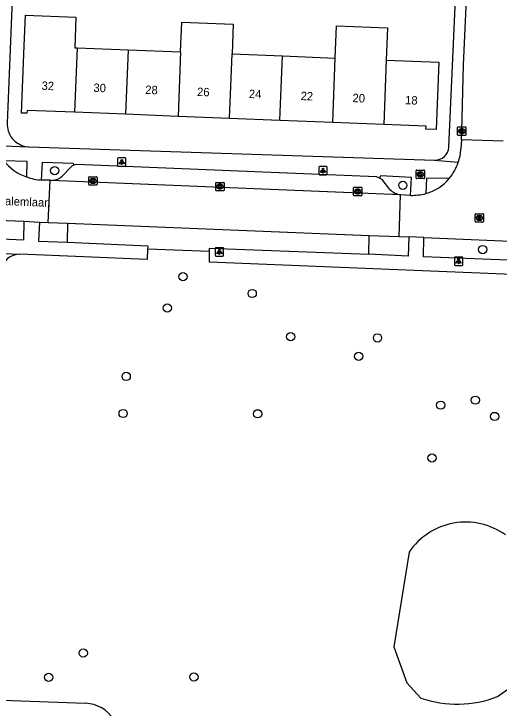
# Model space of a CAD drawing. Extents: x 161355 to 162026, y 386504 to 387459.
# Drawn here: x 161629.9 to 161687.7, y 387228.2 to 387310.9 of the extents above; entities that cross this region are included whole.
import ezdxf

# ---------------------------------------------------------------- set-up
doc = ezdxf.new("R2010")
doc.units = 0
for name, color, linetype in [('IMGEO_Boom', 7, 'Continuous'), ('IMGEO_Kolk', 7, 'Continuous'), ('IMGEO_Lichtpunt', 7, 'Continuous'), ('IMGEO_Meer_plas_ven_vijver', 7, 'Continuous'), ('IMGEO_Openbare_ruimte_label', 7, 'Continuous'), ('IMGEO_Pand', 7, 'Continuous'), ('IMGEO_Pand_nummerreeks', 7, 'Continuous'), ('IMGEO_Parkeervlak_halfverhard', 7, 'Continuous'), ('IMGEO_Parkeervlak_open', 7, 'Continuous'), ('IMGEO_Rijbaan_lokaal_open', 7, 'Continuous'), ('IMGEO_Rioolput', 7, 'Continuous'), ('IMGEO_Voetpad_open', 7, 'Continuous')]:
    doc.layers.add(name, color=color, linetype=linetype)

msp = doc.modelspace()

# ---------------------------------------------------------------- linework, layer by layer
at = {"layer": 'IMGEO_Boom'}
for centre in [(161634.779, 387292.193), (161676.251, 387290.45), (161685.765, 387282.799), (161650.056, 387279.567), (161658.311, 387277.574), (161648.199, 387275.836), (161662.892, 387272.429), (161673.234, 387272.284), (161670.988, 387270.094), (161643.3, 387267.696), (161684.896, 387264.874), (161680.772, 387264.275), (161642.929, 387263.283), (161658.963, 387263.249), (161687.184, 387262.932), (161679.724, 387257.99), (161638.182, 387234.76), (161634.053, 387231.876), (161651.363, 387231.911)]:
    msp.add_circle(centre, 0.489, dxfattribs=at)
at = {"layer": 'IMGEO_Kolk'}
for p, q in [((161682.776, 387296.47), (161682.776, 387297.322)), ((161682.851, 387297.396), (161683.703, 387297.396)), ((161683.264, 387297.176), (161683.289, 387297.176)), ((161683.777, 387297.322), (161683.777, 387296.47)), ((161683.703, 387296.396), (161682.851, 387296.396)), ((161683.287, 387296.616), (161683.262, 387296.616)), ((161677.836, 387291.329), (161677.836, 387292.181)), ((161677.911, 387292.255), (161678.763, 387292.255)), ((161678.837, 387292.181), (161678.837, 387291.329)), ((161638.835, 387290.539), (161638.835, 387291.391)), ((161638.91, 387291.465), (161639.762, 387291.465)), ((161639.836, 387291.391), (161639.836, 387290.539)), ((161678.763, 387291.255), (161677.911, 387291.255)), ((161678.347, 387291.475), (161678.322, 387291.475)), ((161678.324, 387292.035), (161678.349, 387292.035)), ((161639.762, 387290.465), (161638.91, 387290.465)), ((161639.346, 387290.685), (161639.321, 387290.685)), ((161639.323, 387291.245), (161639.348, 387291.245)), ((161653.96, 387289.877), (161653.96, 387290.729)), ((161654.035, 387290.803), (161654.887, 387290.803)), ((161654.448, 387290.583), (161654.473, 387290.583)), ((161654.961, 387290.729), (161654.961, 387289.877)), ((161654.887, 387289.803), (161654.035, 387289.803)), ((161654.471, 387290.023), (161654.446, 387290.023)), ((161670.378, 387289.283), (161670.378, 387290.135)), ((161670.453, 387290.209), (161671.305, 387290.209)), ((161670.866, 387289.989), (161670.891, 387289.989)), ((161671.379, 387290.135), (161671.379, 387289.283)), ((161671.305, 387289.209), (161670.453, 387289.209)), ((161670.889, 387289.429), (161670.864, 387289.429))]:
    msp.add_line(p, q, dxfattribs=at)
for points in [[(161682.776, 387296.47), (161682.776, 387297.322)], [(161682.851, 387297.396), (161683.703, 387297.396)], [(161683.097, 387297.096), (161683.22, 387297.096), (161683.22, 387296.945), (161683.35, 387297.096), (161683.514, 387297.096), (161683.368, 387296.945), (161683.521, 387296.696), (161683.369, 387296.696), (161683.284, 387296.86), (161683.22, 387296.793), (161683.22, 387296.696), (161683.097, 387296.696), (161683.097, 387297.096)], [(161683.777, 387297.322), (161683.777, 387296.47)], [(161683.703, 387296.396), (161682.851, 387296.396)], [(161677.836, 387291.329), (161677.836, 387292.181)], [(161677.911, 387292.255), (161678.763, 387292.255)], [(161678.837, 387292.181), (161678.837, 387291.329)], [(161638.835, 387290.539), (161638.835, 387291.391)], [(161638.91, 387291.465), (161639.762, 387291.465)], [(161639.836, 387291.391), (161639.836, 387290.539)], [(161678.763, 387291.255), (161677.911, 387291.255)], [(161678.157, 387291.955), (161678.28, 387291.955), (161678.28, 387291.804), (161678.41, 387291.955), (161678.574, 387291.955), (161678.428, 387291.804), (161678.581, 387291.555), (161678.429, 387291.555), (161678.344, 387291.719), (161678.28, 387291.652), (161678.28, 387291.555), (161678.157, 387291.555), (161678.157, 387291.955)], [(161639.762, 387290.465), (161638.91, 387290.465)], [(161639.156, 387291.165), (161639.279, 387291.165), (161639.279, 387291.014), (161639.409, 387291.165), (161639.573, 387291.165), (161639.427, 387291.014), (161639.58, 387290.765), (161639.428, 387290.765), (161639.343, 387290.929), (161639.279, 387290.862), (161639.279, 387290.765), (161639.156, 387290.765), (161639.156, 387291.165)], [(161653.96, 387289.877), (161653.96, 387290.729)], [(161654.035, 387290.803), (161654.887, 387290.803)], [(161654.281, 387290.503), (161654.404, 387290.503), (161654.404, 387290.352), (161654.534, 387290.503), (161654.698, 387290.503), (161654.552, 387290.352), (161654.705, 387290.103), (161654.553, 387290.103), (161654.468, 387290.267), (161654.404, 387290.2), (161654.404, 387290.103), (161654.281, 387290.103), (161654.281, 387290.503)], [(161654.961, 387290.729), (161654.961, 387289.877)], [(161654.887, 387289.803), (161654.035, 387289.803)], [(161670.378, 387289.283), (161670.378, 387290.135)], [(161670.453, 387290.209), (161671.305, 387290.209)], [(161670.699, 387289.909), (161670.822, 387289.909), (161670.822, 387289.758), (161670.952, 387289.909), (161671.116, 387289.909), (161670.97, 387289.758), (161671.123, 387289.509), (161670.971, 387289.509), (161670.886, 387289.673), (161670.822, 387289.606), (161670.822, 387289.509), (161670.699, 387289.509), (161670.699, 387289.909)], [(161671.379, 387290.135), (161671.379, 387289.283)], [(161671.305, 387289.209), (161670.453, 387289.209)]]:
    msp.add_lwpolyline(points, dxfattribs=at)
for centre, start, end in [((161682.853, 387297.32), 91.55205, 178.44795), ((161682.853, 387297.32), 91.55205, 178.44795), ((161683.701, 387297.32), 1.55205, 88.44795), ((161683.701, 387297.32), 1.55205, 88.44795), ((161682.853, 387296.472), 181.55205, 268.44795), ((161682.853, 387296.472), 181.55205, 268.44795), ((161683.701, 387296.472), 271.55205, 358.44795), ((161683.701, 387296.472), 271.55205, 358.44795), ((161677.913, 387292.179), 91.55205, 178.44795), ((161677.913, 387292.179), 91.55205, 178.44795), ((161678.761, 387292.179), 1.55205, 88.44795), ((161678.761, 387292.179), 1.55205, 88.44795), ((161638.912, 387291.389), 91.55205, 178.44795), ((161638.912, 387291.389), 91.55205, 178.44795), ((161639.76, 387291.389), 1.55205, 88.44795), ((161639.76, 387291.389), 1.55205, 88.44795), ((161677.913, 387291.331), 181.55205, 268.44795), ((161677.913, 387291.331), 181.55205, 268.44795), ((161678.761, 387291.331), 271.55205, 358.44795), ((161678.761, 387291.331), 271.55205, 358.44795), ((161638.912, 387290.541), 181.55205, 268.44795), ((161638.912, 387290.541), 181.55205, 268.44795), ((161639.76, 387290.541), 271.55205, 358.44795), ((161639.76, 387290.541), 271.55205, 358.44795), ((161654.037, 387290.727), 91.55205, 178.44795), ((161654.037, 387290.727), 91.55205, 178.44795), ((161654.885, 387290.727), 1.55205, 88.44795), ((161654.885, 387290.727), 1.55205, 88.44795), ((161654.037, 387289.879), 181.55205, 268.44795), ((161654.037, 387289.879), 181.55205, 268.44795), ((161654.885, 387289.879), 271.55205, 358.44795), ((161654.885, 387289.879), 271.55205, 358.44795), ((161670.455, 387290.133), 91.55205, 178.44795), ((161670.455, 387290.133), 91.55205, 178.44795), ((161671.303, 387290.133), 1.55205, 88.44795), ((161671.303, 387290.133), 1.55205, 88.44795), ((161670.455, 387289.285), 181.55205, 268.44795), ((161670.455, 387289.285), 181.55205, 268.44795), ((161671.303, 387289.285), 271.55205, 358.44795), ((161671.303, 387289.285), 271.55205, 358.44795)]:
    msp.add_arc(centre, 0.0765, start, end, dxfattribs=at)
for centre, major_axis, ratio, start_param, end_param in [((161683.263, 387296.896), (-0.387, 0.002), 0.722429, 4.712389, 7.853982), ((161683.288, 387296.896), (-0.39, 0.002), 0.717154, 1.570796, 4.712389), ((161678.323, 387291.755), (-0.387, 0.002), 0.722429, 4.712389, 7.853982), ((161678.348, 387291.755), (-0.39, 0.002), 0.717154, 1.570796, 4.712389), ((161639.322, 387290.965), (-0.387, 0.002), 0.722429, 4.712389, 7.853982), ((161639.347, 387290.965), (-0.39, 0.002), 0.717154, 1.570796, 4.712389), ((161654.447, 387290.303), (-0.387, 0.002), 0.722429, 4.712389, 7.853982), ((161654.472, 387290.303), (-0.39, 0.002), 0.717154, 1.570796, 4.712389), ((161670.865, 387289.709), (-0.387, 0.002), 0.722429, 4.712389, 7.853982), ((161670.89, 387289.709), (-0.39, 0.002), 0.717154, 1.570796, 4.712389)]:
    msp.add_ellipse(centre, major_axis=major_axis, ratio=ratio, start_param=start_param, end_param=end_param, dxfattribs=at)
at = {"layer": 'IMGEO_Lichtpunt'}
for p, q in [((161642.271, 387293.622), (161642.271, 387292.815)), ((161642.271, 387293.622), (161642.271, 387292.815)), ((161643.173, 387293.717), (161642.365, 387293.717)), ((161643.173, 387293.717), (161642.365, 387293.717)), ((161643.267, 387292.815), (161643.267, 387293.622)), ((161643.267, 387292.815), (161643.267, 387293.622)), ((161642.365, 387292.721), (161643.173, 387292.721)), ((161642.365, 387292.721), (161643.173, 387292.721)), ((161666.245, 387292.594), (161666.245, 387291.787)), ((161666.245, 387292.594), (161666.245, 387291.787)), ((161667.147, 387292.689), (161666.339, 387292.689)), ((161667.147, 387292.689), (161666.339, 387292.689)), ((161667.241, 387291.787), (161667.241, 387292.594)), ((161667.241, 387291.787), (161667.241, 387292.594)), ((161666.339, 387291.693), (161667.147, 387291.693)), ((161666.339, 387291.693), (161667.147, 387291.693)), ((161654.803, 387283.025), (161653.995, 387283.025)), ((161654.803, 387283.025), (161653.995, 387283.025)), ((161653.901, 387282.93), (161653.901, 387282.123)), ((161653.901, 387282.93), (161653.901, 387282.123)), ((161654.897, 387282.123), (161654.897, 387282.93)), ((161654.897, 387282.123), (161654.897, 387282.93)), ((161653.995, 387282.029), (161654.803, 387282.029)), ((161653.995, 387282.029), (161654.803, 387282.029)), ((161682.394, 387281.808), (161682.394, 387281.001)), ((161682.394, 387281.808), (161682.394, 387281.001)), ((161683.296, 387281.903), (161682.488, 387281.903)), ((161683.296, 387281.903), (161682.488, 387281.903)), ((161683.39, 387281.001), (161683.39, 387281.808)), ((161683.39, 387281.001), (161683.39, 387281.808)), ((161682.488, 387280.907), (161683.296, 387280.907)), ((161682.488, 387280.907), (161683.296, 387280.907))]:
    msp.add_line(p, q, dxfattribs=at)
for points in [[(161642.645, 387293.286), (161642.684, 387293.258), (161642.496, 387292.996), (161642.458, 387293.023), (161642.645, 387293.286)], [(161642.747, 387293.238), (161642.794, 387293.238), (161642.794, 387292.916), (161642.747, 387292.916), (161642.747, 387293.238)], [(161642.857, 387293.258), (161642.895, 387293.285), (161643.082, 387293.023), (161643.043, 387292.995), (161642.857, 387293.258)], [(161666.619, 387292.258), (161666.658, 387292.23), (161666.47, 387291.968), (161666.432, 387291.995), (161666.619, 387292.258)], [(161666.721, 387292.21), (161666.768, 387292.21), (161666.768, 387291.888), (161666.721, 387291.888), (161666.721, 387292.21)], [(161666.831, 387292.23), (161666.869, 387292.257), (161667.056, 387291.995), (161667.017, 387291.967), (161666.831, 387292.23)], [(161654.275, 387282.594), (161654.314, 387282.566), (161654.126, 387282.304), (161654.088, 387282.331), (161654.275, 387282.594)], [(161654.377, 387282.546), (161654.424, 387282.546), (161654.424, 387282.224), (161654.377, 387282.224), (161654.377, 387282.546)], [(161654.487, 387282.566), (161654.525, 387282.593), (161654.712, 387282.331), (161654.673, 387282.303), (161654.487, 387282.566)], [(161682.768, 387281.472), (161682.807, 387281.444), (161682.619, 387281.182), (161682.581, 387281.209), (161682.768, 387281.472)], [(161682.87, 387281.424), (161682.917, 387281.424), (161682.917, 387281.102), (161682.87, 387281.102), (161682.87, 387281.424)], [(161682.98, 387281.444), (161683.018, 387281.471), (161683.205, 387281.209), (161683.166, 387281.181), (161682.98, 387281.444)]]:
    msp.add_lwpolyline(points, dxfattribs=at)
for centre in [(161642.77, 387293.42), (161666.744, 387292.392), (161654.4, 387282.728), (161682.893, 387281.606)]:
    msp.add_circle(centre, 0.0994, dxfattribs=at)
for centre, start, end in [((161642.365, 387293.622), 90, 180), ((161642.365, 387293.622), 90, 180), ((161643.173, 387293.622), 0, 90), ((161643.173, 387293.622), 0, 90), ((161642.365, 387292.815), 180, 270), ((161642.365, 387292.815), 180, 270), ((161643.173, 387292.815), 270, 0), ((161643.173, 387292.815), 270, 360), ((161666.339, 387292.594), 90, 180), ((161666.339, 387292.594), 90, 180), ((161667.147, 387292.594), 0, 90), ((161667.147, 387292.594), 0, 90), ((161666.339, 387291.787), 180, 270), ((161666.339, 387291.787), 180, 270), ((161667.147, 387291.787), 270, 0), ((161667.147, 387291.787), 270, 360), ((161653.995, 387282.93), 90, 180), ((161653.995, 387282.93), 90, 180), ((161654.803, 387282.93), 0, 90), ((161654.803, 387282.93), 0, 90), ((161653.995, 387282.123), 180, 270), ((161653.995, 387282.123), 180, 270), ((161654.803, 387282.123), 270, 0), ((161654.803, 387282.123), 270, 360), ((161682.488, 387281.808), 90, 180), ((161682.488, 387281.808), 90, 180), ((161683.296, 387281.808), 0, 90), ((161683.296, 387281.808), 0, 90), ((161682.488, 387281.001), 180, 270), ((161682.488, 387281.001), 180, 270), ((161683.296, 387281.001), 270, 0), ((161683.296, 387281.001), 270, 360)]:
    msp.add_arc(centre, 0.0946, start, end, dxfattribs=at)
at = {"layer": 'IMGEO_Meer_plas_ven_vijver'}
for points in [[(161677.008, 387246.781), (161675.172, 387235.515), (161676.735, 387231.231), (161678.396, 387229.41)], [(161687.524, 387229.579), (161696.187, 387235.736)]]:
    msp.add_lwpolyline(points, dxfattribs=at)
for centre, radius, start, end in [((161683.735, 387242.242), 8.116, 54.30941, 145.99045), ((161682.732, 387241.789), 13.116, 250.69443, 291.42692)]:
    msp.add_arc(centre, radius, start, end, dxfattribs=at)
at = {"layer": 'IMGEO_Pand'}
for points in [[(161637.151, 387299.146), (161631.483, 387299.37), (161631.47, 387299.027), (161630.829, 387299.052), (161631.147, 387307.067), (161631.291, 387310.694), (161637.306, 387310.456), (161637.162, 387306.829), (161637.455, 387306.817)], [(161649.785, 387306.329), (161649.925, 387309.866), (161656.047, 387309.623), (161655.907, 387306.086)], [(161668.208, 387305.599), (161668.359, 387309.421), (161674.438, 387309.18), (161674.287, 387305.358)], [(161637.455, 387306.817), (161637.151, 387299.146)], [(161637.455, 387306.817), (161643.537, 387306.576)], [(161643.537, 387306.576), (161643.233, 387298.905)], [(161643.537, 387306.576), (161649.785, 387306.329)], [(161649.785, 387306.329), (161649.481, 387298.657)], [(161655.603, 387298.415), (161655.907, 387306.086)], [(161655.907, 387306.086), (161661.922, 387305.848)], [(161661.618, 387298.176), (161661.922, 387305.848)], [(161661.922, 387305.848), (161668.208, 387305.599)], [(161667.904, 387297.927), (161668.208, 387305.599)], [(161674.287, 387305.358), (161680.526, 387305.111), (161680.208, 387297.08), (161679.009, 387297.128), (161679.024, 387297.487), (161673.983, 387297.687)], [(161674.287, 387305.358), (161673.983, 387297.687)], [(161643.233, 387298.905), (161637.151, 387299.146)], [(161649.481, 387298.657), (161643.233, 387298.905)], [(161655.603, 387298.415), (161649.481, 387298.657)], [(161661.618, 387298.176), (161655.603, 387298.415)], [(161667.904, 387297.927), (161661.618, 387298.176)], [(161673.983, 387297.687), (161667.904, 387297.927)]]:
    msp.add_lwpolyline(points, dxfattribs=at)
at = {"layer": 'IMGEO_Parkeervlak_halfverhard'}
for points in [[(161636.319, 387285.937), (161636.249, 387283.662)], [(161672.185, 387282.233), (161672.258, 387284.482)], [(161653.225, 387282.57), (161645.84, 387282.862)]]:
    msp.add_lwpolyline(points, dxfattribs=at)
at = {"layer": 'IMGEO_Parkeervlak_open'}
for points in [[(161636.718, 387292.602), (161635.669, 387291.534)], [(161674.714, 387289.967), (161673.773, 387291.131)]]:
    msp.add_lwpolyline(points, dxfattribs=at)
for centre, radius, start, end in [((161637.369, 387292.078), 0.836, 110.69177, 141.17136), ((161634.372, 387292.985), 1.946, 269.28931, 311.79426), ((161672.855, 387290.026), 1.437, 50.28902, 64.0809), ((161676.337, 387291.537), 2.258, 224.05734, 261.13538)]:
    msp.add_arc(centre, radius, start, end, dxfattribs=at)
at = {"layer": 'IMGEO_Rijbaan_lokaal_open'}
for points in [[(161683.26, 387295.867), (161683.277, 387296.896), (161683.499, 387304.784), (161683.979, 387316.118), (161682.667, 387316.174)], [(161683.26, 387295.867), (161683.172, 387294.794)], [(161688.221, 387295.718), (161683.26, 387295.867)], [(161634.237, 387291.044), (161633.217, 387291.079)], [(161633.999, 387286.034), (161634.237, 387291.044)], [(161634.348, 387291.039), (161634.237, 387291.044)], [(161675.989, 387289.306), (161634.348, 387291.039)], [(161675.822, 387284.342), (161675.989, 387289.306)], [(161677.166, 387289.253), (161675.989, 387289.306)], [(161617.866, 387286.683), (161631.115, 387286.177)], [(161631.115, 387286.177), (161632.987, 387286.076)], [(161632.987, 387286.076), (161633.999, 387286.034)], [(161633.999, 387286.034), (161636.319, 387285.937)], [(161636.319, 387285.937), (161672.258, 387284.482)], [(161672.258, 387284.482), (161675.822, 387284.342)], [(161675.822, 387284.342), (161676.976, 387284.305)], [(161678.77, 387284.224), (161676.976, 387284.305)], [(161678.77, 387284.224), (161691.886, 387283.692)]]:
    msp.add_lwpolyline(points, dxfattribs=at)
for centre, radius, start, end in [((161677.107, 387295.152), 6.076, 341.18761, 356.61953), ((161633.135, 387296.696), 5.509, 216.51831, 251.96948), ((161677.128, 387295.141), 6.053, 320.26565, 341.2258), ((161633.399, 387296.34), 5.264, 248.03431, 268.01715), ((161677.53, 387294.757), 5.498, 285.57458, 320.66447), ((161677.265, 387296.618), 7.366, 269.22827, 283.6708)]:
    msp.add_arc(centre, radius, start, end, dxfattribs=at)
at = {"layer": 'IMGEO_Rioolput'}
for p, q in [((161684.871, 387286.134), (161684.871, 387286.986)), ((161684.946, 387287.06), (161685.798, 387287.06)), ((161685.359, 387286.84), (161685.384, 387286.84)), ((161685.872, 387286.986), (161685.872, 387286.134)), ((161685.798, 387286.06), (161684.946, 387286.06)), ((161685.382, 387286.28), (161685.357, 387286.28))]:
    msp.add_line(p, q, dxfattribs=at)
for points in [[(161684.871, 387286.134), (161684.871, 387286.986)], [(161684.946, 387287.06), (161685.798, 387287.06)], [(161685.46, 387286.758), (161685.208, 387286.76), (161685.208, 387286.36)], [(161685.208, 387286.36), (161685.332, 387286.36), (161685.332, 387286.522), (161685.343, 387286.522)], [(161685.386, 387286.679), (161685.332, 387286.679), (161685.332, 387286.598)], [(161685.332, 387286.598), (161685.384, 387286.598)], [(161685.39, 387286.493), (161685.461, 387286.36), (161685.601, 387286.36), (161685.536, 387286.486)], [(161685.872, 387286.986), (161685.872, 387286.134)], [(161685.798, 387286.06), (161684.946, 387286.06)]]:
    msp.add_lwpolyline(points, dxfattribs=at)
for centre, radius, start, end in [((161684.948, 387286.984), 0.0765, 91.55205, 178.44795), ((161684.948, 387286.984), 0.0765, 91.55205, 178.44795), ((161685.342, 387286.469), 0.0533, 26.02933, 88.69889), ((161685.368, 387286.787), 0.19, 274.7715, 282.96867), ((161685.392, 387286.583), 0.0964, 77.00612, 93.18647), ((161685.406, 387286.64), 0.0378, 276.66336, 79.67722), ((161685.459, 387286.648), 0.109, 350.36119, 89.41601), ((161685.457, 387286.648), 0.112, 277.58423, 350.98172), ((161685.441, 387286.433), 0.108, 29.51342, 73.79051), ((161685.796, 387286.984), 0.0765, 1.55205, 88.44795), ((161685.796, 387286.984), 0.0765, 1.55205, 88.44795), ((161684.948, 387286.136), 0.0765, 181.55205, 268.44795), ((161684.948, 387286.136), 0.0765, 181.55205, 268.44795), ((161685.796, 387286.136), 0.0765, 271.55205, 358.44795), ((161685.796, 387286.136), 0.0765, 271.55205, 358.44795)]:
    msp.add_arc(centre, radius, start, end, dxfattribs=at)
for centre, major_axis, ratio, start_param, end_param in [((161685.358, 387286.56), (-0.387, 0.002), 0.722429, 4.712389, 7.853982), ((161685.383, 387286.56), (-0.39, 0.002), 0.717154, 1.570796, 4.712389)]:
    msp.add_ellipse(centre, major_axis=major_axis, ratio=ratio, start_param=start_param, end_param=end_param, dxfattribs=at)
at = {"layer": 'IMGEO_Voetpad_open'}
for points in [[(161629.952, 387318.458), (161629.122, 387297.833), (161629.123, 387297.592), (161629.146, 387297.352), (161629.19, 387297.114), (161629.255, 387296.882), (161629.341, 387296.657), (161629.446, 387296.44), (161629.57, 387296.233), (161629.713, 387296.038), (161629.872, 387295.857), (161630.047, 387295.691), (161630.235, 387295.54), (161630.437, 387295.408), (161630.649, 387295.294), (161630.871, 387295.199), (161631.101, 387295.125), (161631.336, 387295.071), (161631.575, 387295.039)], [(161681.733, 387295.001), (161682.667, 387316.174)], [(161627.732, 387295.2), (161631.575, 387295.039)], [(161631.575, 387295.039), (161631.709, 387295.03), (161680.043, 387293.444)], [(161628.708, 387293.418), (161631.456, 387293.31), (161631.43, 387291.458)], [(161633.217, 387291.079), (161633.31, 387293.213), (161636.963, 387293.079), (161637.074, 387292.86)], [(161673.114, 387291.439), (161637.383, 387292.912)], [(161680.043, 387293.444), (161682.858, 387293.193)], [(161677.166, 387289.253), (161677.27, 387291.386), (161673.602, 387291.563), (161673.483, 387291.318)], [(161681.782, 387291.272), (161679.084, 387291.301), (161679.006, 387289.461)], [(161631.115, 387286.177), (161631.046, 387283.917), (161617.782, 387284.512), (161617.866, 387286.683)], [(161632.987, 387286.076), (161632.864, 387283.808), (161636.249, 387283.662)], [(161676.976, 387284.305), (161676.881, 387282.013), (161672.185, 387282.233)], [(161691.886, 387283.692), (161691.792, 387281.42), (161678.707, 387281.931), (161678.77, 387284.224)], [(161636.249, 387283.662), (161645.859, 387283.255), (161645.84, 387282.862)], [(161623.949, 387282.537), (161630.612, 387282.233)], [(161645.84, 387282.862), (161645.779, 387281.605), (161630.612, 387282.233)], [(161745.962, 387277.602), (161740.509, 387277.851), (161740.428, 387278.146), (161730.277, 387278.502), (161730.236, 387278.232), (161704.119, 387279.248), (161704.147, 387279.69), (161700.052, 387279.843), (161700.021, 387279.396), (161653.208, 387281.315), (161653.225, 387282.57)], [(161653.225, 387282.57), (161653.24, 387282.963), (161672.185, 387282.233)], [(161627.985, 387229.187), (161628.575, 387229.146), (161638.439, 387228.78)]]:
    msp.add_lwpolyline(points, dxfattribs=at)
for centre, radius, start, end in [((161680.108, 387295.069), 1.627, 267.71323, 357.59562), ((161637.361, 387292.098), 0.815, 88.46479, 110.64022), ((161672.858, 387290.036), 1.426, 64.01974, 79.67025), ((161630.554, 387280.109), 2.125, 88.43226, 172.59575), ((161638.345, 387224.734), 4.048, 31.06281, 88.66753)]:
    msp.add_arc(centre, radius, start, end, dxfattribs=at)

# ---------------------------------------------------------------- texts
at = {"layer": 'IMGEO_Openbare_ruimte_label'}
msp.add_text('Jerusalemlaan', height=1, rotation=357.82163, dxfattribs=at).set_placement((161625.569, 387288.211))
at = {"layer": 'IMGEO_Pand_nummerreeks'}
for s, rotation, p in [('32', 357.73109, (161633.201, 387301.824)), ('30', 357.73182, (161639.379, 387301.578)), ('28', 357.73182, (161645.552, 387301.334)), ('26', 357.73109, (161651.721, 387301.09)), ('24', 357.73182, (161657.893, 387300.846)), ('22', 357.73182, (161664.063, 387300.601)), ('20', 357.73182, (161670.241, 387300.356)), ('18', 357.73182, (161676.504, 387300.109))]:
    msp.add_text(s, height=1, rotation=rotation, dxfattribs=at).set_placement(p)

doc.saveas('drawing.dxf')
